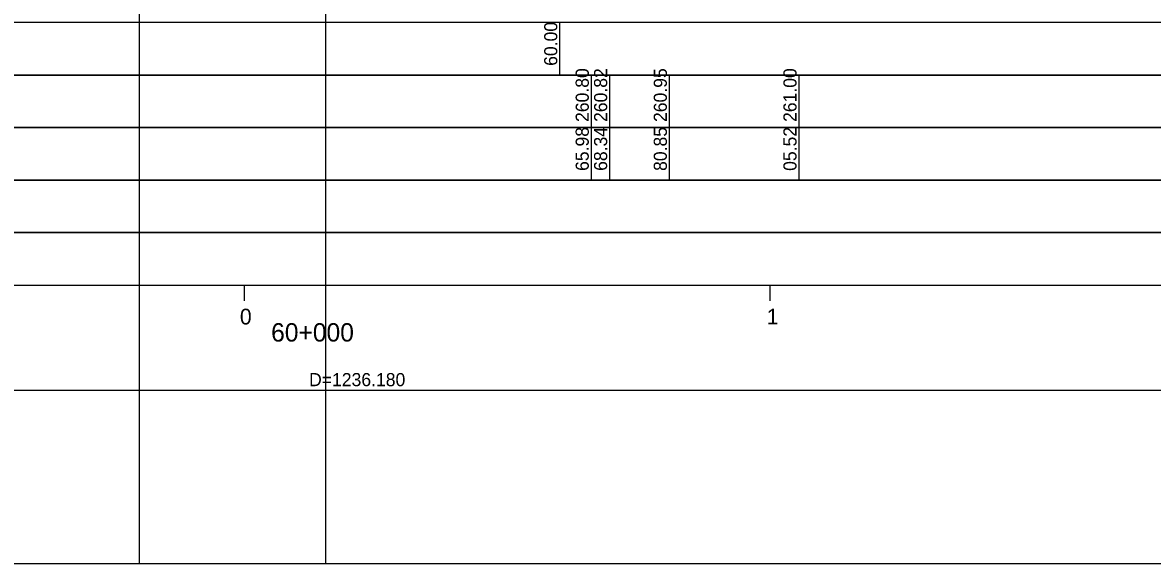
# Model space of a CAD drawing. Extents: x 6445630 to 6518227, y 5499240 to 5511716.
# Drawn here: x 6459189 to 6459403.9, y 5508418.3 to 5508521.3 of the extents above; entities that cross this region are included whole.
import ezdxf

# ---------------------------------------------------------------- set-up
doc = ezdxf.new("R2010")
doc.units = 0
for name, color, linetype in [('TOR_PROF-tabelka-geometria T1', 7, 'Continuous'), ('TOR_PROF-tabelka-kilometracja', 7, 'Continuous'), ('TOR_PROF-tabelka-rodzaj rowu T1', 7, 'Continuous'), ('TOR_PROF-tabelka-rodzaj rurociagow T1', 7, 'Continuous'), ('TOR_PROF-tabelka-rurociagi T1', 7, 'Continuous'), ('TOR_PROF-tabelka-warstwa ochronna T1', 7, 'Continuous'), ('TOR_PROF-warstwa ochronna', 7, 'Continuous'), ('TOR_RAMKI-MASKA WYCIECIA', 7, 'Continuous')]:
    doc.layers.add(name, color=color, linetype=linetype)

msp = doc.modelspace()

# ---------------------------------------------------------------- linework, layer by layer
at = {"layer": 'TOR_PROF-tabelka-geometria T1'}
for points in [[(6457590.67, 5508451.29), (6459780.93, 5508451.29), (6459780.93, 5508448.62), (6459865.93, 5508448.62), (6459865.93, 5508451.29), (6459945.93, 5508451.29), (6459945.93, 5508453.96), (6460030.94, 5508453.96), (6460030.94, 5508451.29), (6460430.94, 5508451.29), (6460430.94, 5508453.96), (6460512.51, 5508453.96), (6460512.51, 5508451.29), (6460592.51, 5508451.29), (6460592.51, 5508448.62), (6460674.08, 5508448.62), (6460674.08, 5508451.29), (6461733.15, 5508451.29)], [(6452331.21, 5508451.29), (6462731.21, 5508451.29)]]:
    msp.add_lwpolyline(points, dxfattribs=at)
at = {"layer": 'TOR_PROF-tabelka-kilometracja'}
for points in [[(6459231.21, 5508468.29), (6459231.21, 5508471.29)], [(6459231.21, 5508468.29), (6459231.21, 5508471.29)], [(6459331.21, 5508468.29), (6459331.21, 5508471.29)]]:
    msp.add_lwpolyline(points, dxfattribs=at)
at = {"layer": 'TOR_PROF-tabelka-rodzaj rowu T1'}
for points in [[(6452331.21, 5508511.29), (6462731.21, 5508511.29), (6462731.21, 5508521.29), (6452331.21, 5508521.29)], [(6452331.21, 5508511.29), (6462731.21, 5508511.29), (6462731.21, 5508521.29), (6452331.21, 5508521.29)], [(6452331.21, 5508491.29), (6462731.21, 5508491.29), (6462731.21, 5508501.29), (6452331.21, 5508501.29)]]:
    msp.add_lwpolyline(points, close=True, dxfattribs=at)
for points in [[(6459291.21, 5508511.29), (6459291.21, 5508521.29)], [(6459297.2, 5508491.29), (6459297.2, 5508501.29)], [(6459300.7, 5508491.29), (6459300.7, 5508501.29)], [(6459312.06, 5508491.29), (6459312.06, 5508501.29)], [(6459336.73, 5508491.29), (6459336.73, 5508501.29)]]:
    msp.add_lwpolyline(points, dxfattribs=at)
at = {"layer": 'TOR_PROF-tabelka-rurociagi T1'}
msp.add_lwpolyline([(6452331.21, 5508501.29), (6462731.21, 5508501.29), (6462731.21, 5508511.29), (6452331.21, 5508511.29)], close=True, dxfattribs=at)
for points in [[(6459297.2, 5508501.29), (6459297.2, 5508511.29)], [(6459300.7, 5508501.29), (6459300.7, 5508511.29)], [(6459312.06, 5508501.29), (6459312.06, 5508511.29)], [(6459336.73, 5508501.29), (6459336.73, 5508511.29)]]:
    msp.add_lwpolyline(points, dxfattribs=at)
at = {"layer": 'TOR_PROF-tabelka-warstwa ochronna T1'}
msp.add_lwpolyline([(6452331.21, 5508481.29), (6462731.21, 5508481.29), (6462731.21, 5508491.29), (6452331.21, 5508491.29)], close=True, dxfattribs=at)
at = {"layer": 'TOR_PROF-warstwa ochronna'}
msp.add_lwpolyline([(6452331.21, 5508471.29), (6462731.21, 5508471.29), (6462731.21, 5508481.29), (6452331.21, 5508481.29)], close=True, dxfattribs=at)
at = {"layer": 'TOR_RAMKI-MASKA WYCIECIA'}
for points in [[(6457196.67, 5508418.29), (6459246.67, 5508418.29), (6459246.67, 5508705.29), (6457196.67, 5508705.29)], [(6459211.14, 5508418.29), (6460761.14, 5508418.29), (6460761.14, 5508705.29), (6459211.14, 5508705.29)]]:
    msp.add_lwpolyline(points, close=True, dxfattribs=at)

# ---------------------------------------------------------------- texts
at = {"layer": 'TOR_PROF-tabelka-geometria T1'}
msp.add_text('D=1236.180', height=2.5, dxfattribs=at).set_placement((6459243.48, 5508452.04))
msp.add_text('D=1236.180', height=2.5, dxfattribs=at).set_placement((6459243.48, 5508452.04))
at = {"layer": 'TOR_PROF-tabelka-kilometracja'}
for s, p in [('0', (6459230.32, 5508463.79)), ('1', (6459330.56, 5508463.79))]:
    msp.add_text(s, height=3, dxfattribs=at).set_placement(p)
msp.add_text('60+000', height=3.5, rotation=360, dxfattribs=at).set_placement((6459236.26, 5508460.54))
at = {"layer": 'TOR_PROF-tabelka-rodzaj rowu T1'}
msp.add_text('60.00', height=2.5, rotation=90, dxfattribs=at).set_placement((6459290.71, 5508513.04))
at = {"layer": 'TOR_PROF-tabelka-rodzaj rurociagow T1'}
for s, p in [('68.34', (6459300.2, 5508493.04)), ('65.98', (6459296.7, 5508493.03)), ('80.85', (6459311.56, 5508493.03)), ('05.52', (6459336.23, 5508493.04))]:
    msp.add_text(s, height=2.5, rotation=90, dxfattribs=at).set_placement(p)
at = {"layer": 'TOR_PROF-tabelka-rurociagi T1'}
for s, p in [('260.80', (6459296.7, 5508502.36)), ('260.82', (6459300.2, 5508502.36)), ('260.95', (6459311.56, 5508502.35)), ('261.00', (6459336.23, 5508502.36))]:
    msp.add_text(s, height=2.5, rotation=90, dxfattribs=at).set_placement(p)

doc.saveas('drawing.dxf')
